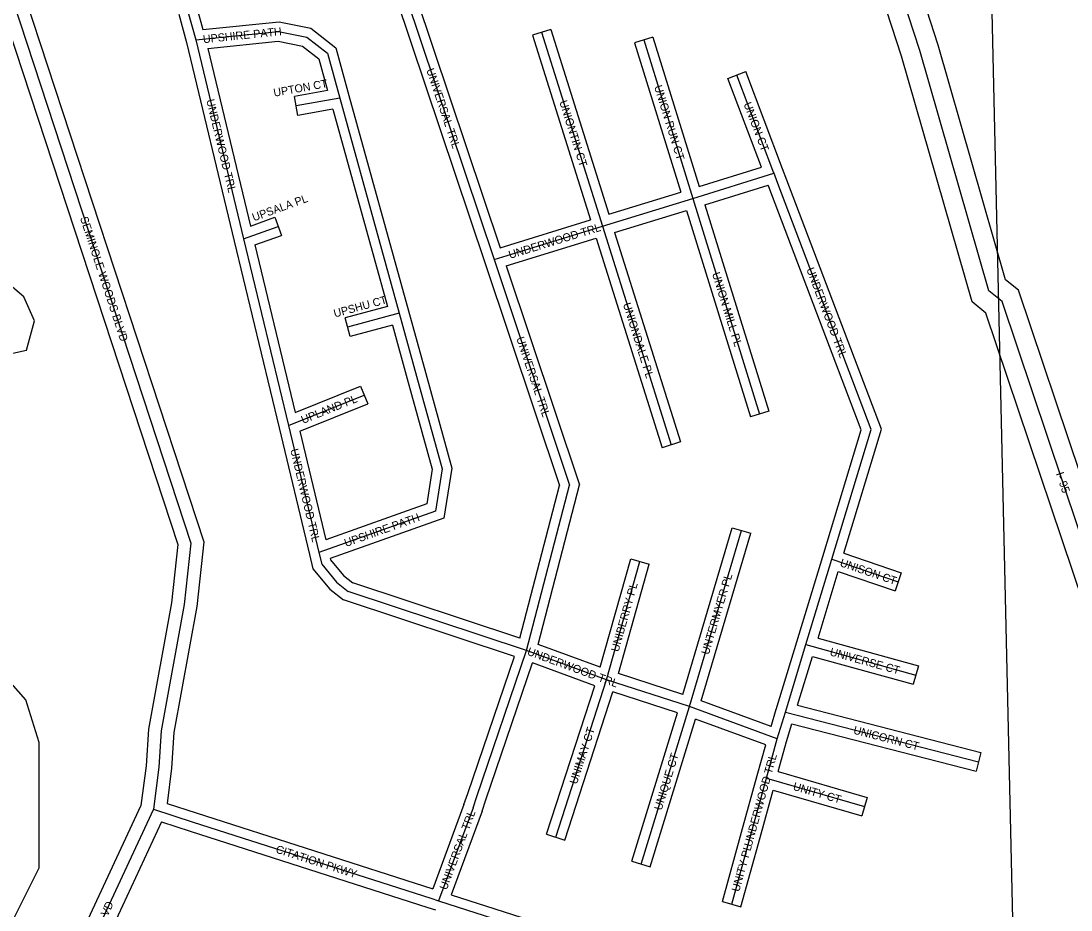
# Model space of a CAD drawing. Extents: x 457167 to 656239, y 1787309 to 1969297.
# Drawn here: x 598146 to 601427, y 1856997 to 1859774 of the extents above; entities that cross this region are included whole.
import ezdxf

# ---------------------------------------------------------------- set-up
doc = ezdxf.new("R2010")
doc.units = 0
for name, color, linetype in [('Level 1', 7, 'Continuous'), ('Level 13', 7, 'Continuous'), ('Level 14', 7, 'Continuous'), ('Level 22', 7, 'Continuous'), ('Level 23', 7, 'Continuous'), ('Level 31', 7, 'Continuous'), ('Level 32', 7, 'Continuous'), ('Level 34', 7, 'Continuous'), ('Level 7', 7, 'Continuous')]:
    doc.layers.add(name, color=color, linetype=linetype)

msp = doc.modelspace()

# ---------------------------------------------------------------- linework, layer by layer
at = {"layer": 'Level 1'}
msp.add_line((601380.825, 1851041.752), (601139.481, 1861606.653), dxfattribs=at)
at = {"layer": 'Level 13'}
msp.add_lwpolyline([(602023.97, 1856410.076), (601692.865, 1857454.906), (601601.513, 1857671.763), (601593.371, 1857763.41), (601211.814, 1858897.771), (601170.168, 1858931.287), (600954.525, 1859681.776), (600830.011, 1860065.592), (600780.154, 1860140.575), (600647.491, 1860607.674), (600547.915, 1860849.637), (600357.177, 1861424.824)], dxfattribs=at)
at = {"layer": 'Level 14'}
for points in [[(601966.774, 1856391.951), (601636.5, 1857434.152), (601542.577, 1857657.113), (601534.235, 1857751.019), (601160.534, 1858862.022), (601117.747, 1858896.456), (600897.139, 1859664.229), (600775.482, 1860039.236), (600724.997, 1860115.161), (600590.705, 1860587.997), (600491.626, 1860828.752), (600300.226, 1861405.938)], [(602081.168, 1856428.201), (601749.23, 1857475.659), (601660.448, 1857686.414), (601652.507, 1857775.801), (601263.093, 1858933.521), (601222.588, 1858966.118), (601011.912, 1859699.324), (600884.54, 1860091.95), (600835.31, 1860165.987), (600704.276, 1860627.351), (600604.203, 1860870.523), (600426.959, 1861405.016)]]:
    msp.add_lwpolyline(points, dxfattribs=at)
at = {"layer": 'Level 22'}
msp.add_line((598559.917, 1857311.995), (598099.381, 1856323.273), dxfattribs=at)
msp.add_lwpolyline([(598121.73, 1859835.182), (598676.745, 1858142.71), (598655.759, 1857951.109), (598584.168, 1857556.681), (598576.741, 1857443.731), (598559.917, 1857311.995)], dxfattribs=at)
at = {"layer": 'Level 23'}
for p, q in [((598521.026, 1857323.239), (598063.521, 1856341.021)), ((598585.507, 1857272.199), (598135.24, 1856305.524))]:
    msp.add_line(p, q, dxfattribs=at)
for points in [[(598083.72, 1859822.717), (598636.04, 1858138.466), (598616.15, 1857956.866), (598544.404, 1857561.581), (598536.908, 1857447.581), (598521.026, 1857323.239)], [(598159.738, 1859847.646), (598717.449, 1858146.955), (598695.368, 1857945.352), (598623.933, 1857551.781), (598616.575, 1857439.881), (598602.511, 1857329.759)]]:
    msp.add_lwpolyline(points, dxfattribs=at)
at = {"layer": 'Level 31'}
for p, q in [((599297.717, 1860002.088), (599624.066, 1859028.878)), ((598667.853, 1859804.151), (598692.541, 1859715.024)), ((599772.51, 1859739.187), (599963.2, 1859133.09)), ((598692.541, 1859715.024), (598841.813, 1859093.712)), ((600092.029, 1859715.068), (600245.335, 1859219.935)), ((600498.85, 1859298.756), (600382.457, 1859605.541)), ((599141.995, 1859533.244), (599006.37, 1859509.089)), ((599141.995, 1859533.244), (599327.803, 1858861.333)), ((600245.335, 1859219.935), (600498.85, 1859298.756)), ((600511.174, 1859266.445), (600497.857, 1859301.373)), ((600802.536, 1858498.386), (600511.174, 1859266.445)), ((599963.2, 1859133.09), (600245.335, 1859219.935)), ((600245.335, 1859219.935), (600453.759, 1858546.542)), ((598841.813, 1859093.712), (598949.774, 1859132.818)), ((599624.066, 1859028.878), (599963.2, 1859133.09)), ((599963.2, 1859133.09), (600177.655, 1858450.231)), ((598841.813, 1859093.712), (598981.919, 1858510.596)), ((599624.066, 1859028.878), (599860.125, 1858324.532)), ((599327.803, 1858861.333), (599166.363, 1858817.581)), ((599327.803, 1858861.333), (599381.93, 1858664.89)), ((598981.919, 1858510.596), (599218.556, 1858605.868)), ((598981.919, 1858510.596), (599076.799, 1858114.093)), ((600679.707, 1858092.757), (600802.536, 1858498.386)), ((599725.977, 1857808.016), (599860.125, 1858324.532)), ((600234.355, 1857632.341), (600397.194, 1858182.27)), ((599976.021, 1857716.002), (600080.026, 1858086.021)), ((600598.78, 1857825.973), (600679.707, 1858092.757)), ((600679.707, 1858092.757), (600886.813, 1858022.268)), ((599725.977, 1857808.016), (599167.964, 1857992.501)), ((600534.805, 1857615.163), (600598.78, 1857825.973)), ((600598.78, 1857825.973), (600942.083, 1857730.918)), ((599570.59, 1857351.169), (599725.977, 1857808.016)), ((599976.021, 1857716.002), (599725.977, 1857808.016)), ((599816.764, 1857224.252), (599976.021, 1857716.002)), ((600234.355, 1857632.341), (599976.021, 1857716.002)), ((600083.376, 1857140.577), (600234.355, 1857632.341)), ((600509.215, 1857531.567), (600234.355, 1857632.341)), ((600509.215, 1857531.567), (600534.805, 1857615.163)), ((600534.805, 1857615.163), (601138.072, 1857459.723)), ((600475.61, 1857409.074), (600509.215, 1857531.567)), ((600426.645, 1857231.696), (600475.61, 1857409.074)), ((600475.61, 1857409.074), (600781.685, 1857319.891)), ((599558.441, 1857316.642), (599570.59, 1857351.169)), ((598559.917, 1857311.995), (598684.311, 1857271.803)), ((599558.441, 1857316.642), (599451.048, 1857025.539)), ((598684.311, 1857271.803), (599426.551, 1857033.576)), ((600366.797, 1857015.061), (600426.645, 1857231.696)), ((599426.551, 1857033.576), (599451.048, 1857025.539))]:
    msp.add_line(p, q, dxfattribs=at)
for points in [[(598692.541, 1859715.024), (598951.028, 1859741.534), (599038.845, 1859723.581), (599103.38, 1859673.301), (599141.995, 1859533.244)], [(599381.93, 1858664.89), (599461.7, 1858375.681), (599440.809, 1858243.352), (599076.799, 1858114.093)], [(599076.799, 1858114.093), (599085.655, 1858076.99), (599132.358, 1858020.919), (599167.964, 1857992.501)], [(599451.048, 1857025.539), (600141.437, 1856804.131), (600360.421, 1856795.802)]]:
    msp.add_lwpolyline(points, dxfattribs=at)
at = {"layer": 'Level 32'}
for p, q in [((599272.32, 1859983.46), (599595.622, 1859019.34)), ((599331.458, 1859995.828), (599643.21, 1859066.146)), ((598638.94, 1859796.143), (598663.49, 1859707.512)), ((598696.764, 1859812.159), (598714.687, 1859747.451)), ((599801.128, 1859748.191), (599743.893, 1859730.184)), ((599743.893, 1859730.184), (599925.519, 1859152.895)), ((599801.128, 1859748.191), (599982.869, 1859170.533)), ((600120.687, 1859723.941), (600063.37, 1859706.194)), ((600120.687, 1859723.941), (600265.108, 1859257.499)), ((598663.49, 1859707.512), (598812.643, 1859086.704)), ((598729.724, 1859688.678), (598863.144, 1859133.346)), ((600063.37, 1859706.194), (600207.787, 1859239.767)), ((600354.407, 1859594.9), (600410.506, 1859616.183)), ((600459.486, 1859317.934), (600354.407, 1859594.9)), ((600525.907, 1859312.015), (600410.506, 1859616.183)), ((599104.322, 1859557.006), (599001.109, 1859538.624)), ((599011.63, 1859479.552), (599001.109, 1859538.624)), ((599170.91, 1859541.239), (599356.717, 1858869.329)), ((599120.361, 1859498.917), (599011.63, 1859479.552)), ((599120.36, 1859498.917), (599290.85, 1858882.401)), ((600265.108, 1859257.499), (600459.486, 1859317.934)), ((600539.205, 1859277.131), (600525.89, 1859312.061)), ((600282.852, 1859200.182), (600480.857, 1859261.746)), ((600483.14, 1859255.756), (600480.857, 1859261.746)), ((600834.21, 1858499.471), (600539.223, 1859277.085)), ((599982.87, 1859170.533), (600207.788, 1859239.766)), ((600770.86, 1858497.299), (600483.123, 1859255.803)), ((600282.852, 1859200.182), (600482.417, 1858555.412)), ((598863.144, 1859133.346), (598939.555, 1859161.025)), ((598939.555, 1859161.025), (598959.99, 1859104.611)), ((600000.862, 1859113.293), (600225.531, 1859182.45)), ((600225.531, 1859182.449), (600425.099, 1858537.671)), ((599643.21, 1859066.146), (599925.519, 1859152.895)), ((598877.249, 1859074.64), (598959.99, 1859104.611)), ((599662.289, 1859009.237), (599943.511, 1859095.653)), ((599943.511, 1859095.653), (600149.032, 1858441.241)), ((600000.862, 1859113.292), (600206.277, 1858459.22)), ((598812.643, 1859086.703), (598952.749, 1858503.587)), ((598877.249, 1859074.64), (599002.965, 1858551.411)), ((599595.62, 1859019.345), (599828.847, 1858323.447)), ((599662.289, 1859009.237), (599891.403, 1858325.615)), ((599290.85, 1858882.401), (599158.515, 1858846.536)), ((599356.725, 1858869.302), (599410.853, 1858672.858)), ((599174.21, 1858788.625), (599158.515, 1858846.536)), ((599306.815, 1858824.563), (599174.21, 1858788.625)), ((599306.815, 1858824.563), (599353.008, 1858656.921)), ((599002.966, 1858551.411), (599207.352, 1858633.698)), ((599207.352, 1858633.698), (599229.76, 1858578.038)), ((599017.113, 1858492.425), (599229.76, 1858578.038)), ((600482.417, 1858555.412), (600425.099, 1858537.671)), ((598952.742, 1858503.615), (599047.622, 1858107.111)), ((599017.114, 1858492.425), (599098.208, 1858153.531)), ((600650.994, 1858101.451), (600770.86, 1858497.299)), ((600716.822, 1858111.815), (600834.21, 1858499.471)), ((600206.277, 1858459.22), (600149.032, 1858441.241)), ((599704.989, 1857846.551), (599828.848, 1858323.446)), ((599761.845, 1857826.784), (599891.402, 1858325.616)), ((600214.324, 1857670.361), (600368.427, 1858190.787)), ((600368.427, 1858190.787), (600425.959, 1858173.751)), ((600271.112, 1857650.816), (600425.959, 1858173.751)), ((600716.823, 1858111.815), (600896.479, 1858050.668)), ((599955.923, 1857755.365), (600051.145, 1858094.138)), ((600051.145, 1858094.138), (600108.906, 1858077.902)), ((600570.07, 1857834.682), (600650.998, 1858101.466)), ((600012.708, 1857735.656), (600108.906, 1858077.902)), ((600636.41, 1857846.682), (600699.41, 1858054.36)), ((600699.41, 1858054.359), (600877.146, 1857993.866)), ((600896.479, 1858050.668), (600877.146, 1857993.866)), ((599704.989, 1857846.552), (599182.48, 1858019.298)), ((599687.83, 1857789.03), (599153.446, 1857965.702)), ((599955.922, 1857755.366), (599761.845, 1857826.784)), ((600506.096, 1857623.875), (600570.071, 1857834.686)), ((600636.41, 1857846.682), (600950.088, 1857759.83)), ((599542.187, 1857360.829), (599687.83, 1857789.03)), ((600572.601, 1857636.404), (600618.985, 1857789.249)), ((600618.985, 1857789.249), (600934.077, 1857702.005)), ((599598.992, 1857341.508), (599744.475, 1857769.241)), ((599938.594, 1857697.806), (599744.475, 1857769.241)), ((600950.088, 1857759.83), (600934.077, 1857702.005)), ((600214.324, 1857670.361), (600012.708, 1857735.655)), ((599788.222, 1857233.496), (599938.594, 1857697.807)), ((599845.304, 1857215.008), (599995.319, 1857678.216)), ((600197.004, 1857612.902), (599995.319, 1857678.217)), ((600489.8, 1857570.637), (600271.112, 1857650.816)), ((600489.8, 1857570.637), (600506.117, 1857623.944)), ((600572.601, 1857636.404), (601145.557, 1857488.774)), ((600054.696, 1857149.382), (600197.004, 1857612.902)), ((600112.055, 1857131.771), (600253.744, 1857593.277)), ((600472.985, 1857512.896), (600253.744, 1857593.278)), ((600538.03, 1857523.206), (600555.095, 1857578.954)), ((600555.095, 1857578.954), (601130.586, 1857430.671)), ((600512.355, 1857429.615), (600538.03, 1857523.206)), ((600446.679, 1857417.011), (600472.984, 1857512.896)), ((601145.557, 1857488.774), (601130.586, 1857430.671)), ((600512.354, 1857429.615), (600790.076, 1857348.693)), ((600397.726, 1857239.678), (600446.692, 1857417.056)), ((599530.295, 1857327.026), (599542.187, 1857360.829)), ((600455.563, 1857223.713), (600496.431, 1857371.758)), ((600496.432, 1857371.758), (600773.292, 1857291.088)), ((598602.511, 1857329.76), (598693.535, 1857300.351)), ((599530.295, 1857327.026), (599432.906, 1857063.043)), ((599586.587, 1857306.258), (599598.992, 1857341.508)), ((600790.076, 1857348.693), (600773.292, 1857291.088)), ((598693.479, 1857300.368), (599432.906, 1857063.043)), ((599586.587, 1857306.258), (599490.034, 1857044.541)), ((598585.507, 1857272.198), (598675.087, 1857243.256)), ((598675.143, 1857243.238), (599417.383, 1857005.011)), ((599788.222, 1857233.496), (599845.304, 1857215.008)), ((600337.88, 1857023.05), (600397.727, 1857239.684)), ((600395.715, 1857007.072), (600455.562, 1857223.707)), ((600054.696, 1857149.382), (600112.055, 1857131.771)), ((599417.383, 1857005.011), (599441.695, 1856997.033)), ((600337.88, 1857023.05), (600395.715, 1857007.072))]:
    msp.add_line(p, q, dxfattribs=at)
for points in [[(598714.688, 1859747.452), (598952.536, 1859771.846), (599051.74, 1859751.565), (599129.66, 1859690.857), (599170.917, 1859541.217)], [(598729.724, 1859688.678), (598949.519, 1859711.221), (599025.951, 1859695.596), (599077.1, 1859655.745), (599104.322, 1859557.006)], [(599410.851, 1858672.866), (599492.344, 1858377.407), (599467.66, 1858221.051), (599112.236, 1858094.841)], [(599353.01, 1858656.913), (599431.055, 1858373.956), (599413.957, 1858265.653), (599098.208, 1858153.531)], [(599047.618, 1858107.129), (599058.105, 1858063.189), (599111.26, 1857999.374), (599153.447, 1857965.702)], [(599112.235, 1858094.84), (599113.204, 1858090.79), (599153.456, 1858042.463), (599182.479, 1858019.298)], [(599490.034, 1857044.541), (600146.685, 1856833.953), (600361.561, 1856825.781)]]:
    msp.add_lwpolyline(points, dxfattribs=at)
at = {"layer": 'Level 7'}
msp.add_lwpolyline([(598094.341, 1856911.744), (598202.941, 1857128.358), (598203.369, 1857520.164), (598161.817, 1857653.576), (597770.499, 1858095.831), (597670.656, 1858279.323), (597679.285, 1858554.417), (597821.105, 1858671), (598162.99, 1858745.633), (598188.089, 1858837.335), (598154.818, 1858912.396), (598046.536, 1859004.186), (597713.221, 1859121.256), (597621.619, 1859221.387), (597446.527, 1859188.246), (597346.396, 1859088.304), (597328.614, 1858054.638), (597295.134, 1857929.626), (597319.816, 1857621.151), (597369.738, 1857521.051), (597569.711, 1857412.48), (597669.614, 1857303.978), (597761.086, 1857087.136), (597785.967, 1856978.764)], dxfattribs=at)

# ---------------------------------------------------------------- texts
at = {"layer": 'Level 34'}
for s, height, rotation, p in [('UPSHIRE PATH', 25, 5.855364, (598715.905, 1859704.855)), ('UNIVERSAL TRL', 24.99916, 288.537683, (599412.093, 1859621.695)), ('UPTON CT', 25, 10.098136, (598937.242, 1859537.684)), ('UNION RUN CT', 25, 287.203425, (600124.044, 1859569.411)), ('UNDERWOOD TRL', 25, 283.509106, (598724.895, 1859526.856)), ('UNIONTIN CT', 25, 287.464294, (599827.716, 1859522.069)), ('UNION CT', 25, 290.776211, (600403.332, 1859515.281)), ('UPSALA PL', 25, 19.911325, (598873.706, 1859148.143)), ('SEMINOLE WOODS BLVD', 25, 288.1556, (598330.388, 1859158.783)), ('UNDERWOOD TRL', 25, 17.081114, (599674.018, 1859031.151)), ('UNDERWOOD TRL', 25, 290.773872, (600599.422, 1858998.573)), ('UNION MILL PL', 25, 287.197692, (600304.919, 1858985.151)), ('UPSHU CT', 24.9992, 15.163239, (599126.65, 1858847.884)), ('UNIONDALE PL', 25, 287.434689, (600026.511, 1858889.781)), ('UNIVERSAL TRL', 25, 288.528044, (599693.313, 1858782.929)), ('UPLAND PL', 25, 21.929633, (599027.335, 1858515.407)), ('UNDERWOOD TRL', 25, 283.456967, (598987.187, 1858434.872)), ('I- 95', 25, 288.590703, (601379.348, 1858360.489)), ('UPSHIRE PATH', 24.99916, 19.549461, (599161.483, 1858130.901)), ('UNISON CT', 25, 341.203594, (600702.753, 1858071.71)), ('UNIBERRY PL', 25, 74.299947, (600013.082, 1857801.664)), ('UNTERMYER PL', 24.99916, 73.505058, (600294.896, 1857792.776)), ('UNDERWOOD TRL', 25, 339.79665, (599725.642, 1857794.821)), ('UNIVERSE CT', 25, 344.523144, (600671.48, 1857792.875)), ('UNIMAY CT', 25, 72.054583, (599882.955, 1857388.071)), ('UNICORN CT', 25, 345.550942, (600745.023, 1857548.091)), ('UNIQUE CT', 25, 72.932336, (600147.381, 1857306.465)), ('UNDERWOOD TRL', 25, 74.567225, (600428.855, 1857192.732)), ('UNITY CT', 25, 343.754825, (600556.207, 1857372.571)), ('UNIVERSAL TRL', 25, 69.749675, (599476.245, 1857057.727)), ('CITATION PKWY', 25, 342.205322, (598940.051, 1857176.594)), ('UNITY PL', 25, 74.556161, (600390.025, 1857052.198)), ('SEMINOLE WOODS BLVD', 25, 65.023978, (598263.78, 1856646.62))]:
    msp.add_text(s, height=height, rotation=rotation, dxfattribs=at).set_placement(p)

doc.saveas('drawing.dxf')
